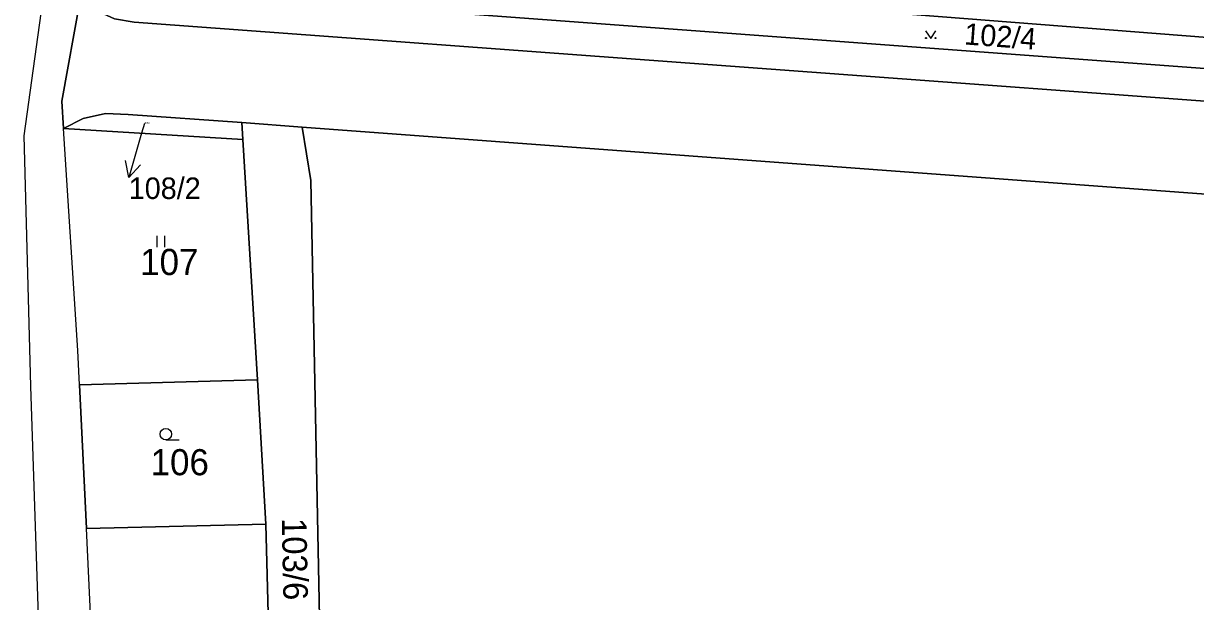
# Model space of a CAD drawing. Extents: x -598233 to -596890, y -1157848 to -1156431.
# Drawn here: x -598019.6 to -597943.3, y -1156992.7 to -1156955 of the extents above; entities that cross this region are included whole.
import ezdxf

# ---------------------------------------------------------------- set-up
doc = ezdxf.new("R2010")
doc.units = 0
for name, color, linetype in [('Level 1', 7, 'Continuous'), ('Level 3', 7, 'Continuous'), ('Level 4', 7, 'Continuous'), ('Level 5', 7, 'Continuous'), ('Level 57', 7, 'Continuous'), ('Level 60', 7, 'Continuous'), ('Vrstva 60', 7, 'Continuous')]:
    doc.layers.add(name, color=color, linetype=linetype)

msp = doc.modelspace()

# ---------------------------------------------------------------- linework, layer by layer
at = {"layer": 'Level 1'}
for points in [[(-598015.93, -1156953.47), (-598017.12, -1156960.09), (-598017.01, -1156961.87)], [(-598015.93, -1156953.47), (-598014.89, -1156954.19), (-598013.7, -1156954.72), (-598012.41, -1156954.95), (-597857.18, -1156966.39), (-597855.31, -1156966.26), (-597853.57, -1156965.51), (-597852.33, -1156964.44), (-597851.31, -1156963.02)], [(-598002.85, -1156953.5), (-597856.53, -1156964.33), (-597854.91, -1156963.86), (-597853.65, -1156962.84)], [(-597961.49, -1156954.47), (-597917.25, -1156957.91), (-597908.48, -1156958.59)], [(-598005.41, -1156961.47), (-598012.81, -1156960.96), (-598014.29, -1156960.89), (-598015.73, -1156961.2), (-598017.01, -1156961.87)], [(-598005.41, -1156961.47), (-598005.34, -1156962.57)], [(-598001.49, -1156961.77), (-598005.41, -1156961.47)], [(-598015.98, -1156978.54), (-598016.09, -1156976.3), (-598017.01, -1156961.87)], [(-598005.34, -1156962.57), (-598017.01, -1156961.87)], [(-598001.49, -1156961.77), (-598000.92, -1156965.24), (-598000.31, -1156995.85)], [(-598001.49, -1156961.77), (-597839.67, -1156973.77), (-597829.53, -1156972.01), (-597829.24, -1156968.46)], [(-598004.39, -1156978.23), (-598005.34, -1156962.57)], [(-598004.39, -1156978.23), (-598015.98, -1156978.54)], [(-598003.84, -1156987.61), (-598004.39, -1156978.23)], [(-598015.98, -1156978.54), (-598015.53, -1156987.9)], [(-598003.84, -1156987.61), (-598015.53, -1156987.9)], [(-598003.84, -1156987.61), (-598003.15, -1157014.16), (-598001.95, -1157022.72)], [(-598014.2, -1157023.18), (-598014.65, -1157006.37), (-598015.53, -1156987.9)]]:
    msp.add_lwpolyline(points, dxfattribs=at)
at = {"layer": 'Level 3'}
msp.add_lwpolyline([(-598001.53, -1156837.93), (-598001.77, -1156842.69), (-598003.32, -1156861.02), (-598007.07, -1156884.64), (-598015.89, -1156935.54), (-598019.61, -1156962.34), (-598019.16, -1156978.63), (-598018.25, -1157005.99), (-598018.43, -1157016.08), (-598017.93, -1157045.82), (-598016.22, -1157076.88)], dxfattribs=at)
at = {"layer": 'Level 5'}
for p, q in [((-598010.93, -1156969.595), (-598010.93, -1156968.844)), ((-598010.43, -1156969.595), (-598010.43, -1156968.844)), ((-598010.36, -1156982.13), (-598009.485, -1156982.13))]:
    msp.add_line(p, q, dxfattribs=at)
msp.add_lwpolyline([(-597960.921, -1156955.5), (-597960.58, -1156956.01), (-597960.24, -1156955.5)], dxfattribs=at)
for centre, radius in [((-597960.886, -1156955.976), 0.034), ((-597960.275, -1156955.976), 0.034), ((-598010.36, -1156981.755), 0.375)]:
    msp.add_circle(centre, radius, dxfattribs=at)
at = {"layer": 'Level 57'}
for p, q in [((-598011.75, -1156961.54), (-598011.934, -1156962.17)), ((-598011.934, -1156962.17), (-598012.773, -1156965.05))]:
    msp.add_line(p, q, dxfattribs=at)
msp.add_lwpolyline([(-598012.014, -1156964.23), (-598012.773, -1156965.05), (-598012.974, -1156963.95)], dxfattribs=at)
at = {"layer": 'Level 60'}
for points in [[(-597917.25, -1156957.91), (-597961.49, -1156954.47), (-597961.6, -1156953.62), (-597961.54, -1156952.04), (-597959.04, -1156950.9), (-597958.54, -1156945.54), (-597958.04, -1156939.98), (-597960.26, -1156938.09), (-597960.16, -1156937.22), (-597958.29, -1156937.39), (-597957.92, -1156933.49), (-597957.28, -1156933.52), (-597958.17, -1156943.87), (-597958.29, -1156945.28), (-597958.75, -1156950.75), (-597911.46, -1156955.02)], [(-597839.67, -1156973.77), (-598001.49, -1156961.77), (-598005.41, -1156961.47), (-598012.81, -1156960.96), (-598014.29, -1156960.89), (-598015.73, -1156961.2), (-598017.01, -1156961.87), (-598017.12, -1156960.09), (-598015.93, -1156953.47), (-598014.89, -1156954.19), (-598013.7, -1156954.72), (-598012.41, -1156954.95), (-597857.18, -1156966.39), (-597855.31, -1156966.26), (-597853.57, -1156965.51), (-597852.33, -1156964.44), (-597851.31, -1156963.02), (-597850.98, -1156963.05), (-597844.54, -1156963.55)], [(-597833.49, -1156992.82), (-597918.66, -1156993.37), (-597949.69, -1156994.31), (-597977.34, -1156995.15), (-597989.47, -1156995.52), (-598000.31, -1156995.85), (-598000.92, -1156965.24), (-598001.49, -1156961.77), (-597839.67, -1156973.77)]]:
    msp.add_lwpolyline(points, dxfattribs=at)
for points in [[(-598015.93, -1156953.47), (-598015.43, -1156950.66), (-598014.65, -1156951.71), (-598013.56, -1156952.5), (-598012.25, -1156952.8), (-598005.95, -1156953.24), (-598002.85, -1156953.5), (-597856.53, -1156964.33), (-597854.91, -1156963.86), (-597853.65, -1156962.84), (-597851.31, -1156963.02), (-597852.33, -1156964.44), (-597853.57, -1156965.51), (-597855.31, -1156966.26), (-597857.18, -1156966.39), (-598012.41, -1156954.95), (-598013.7, -1156954.72), (-598014.89, -1156954.19)], [(-598002.85, -1156953.5), (-598003.18, -1156951.46), (-597991.51, -1156952.15), (-597990.74, -1156952.2), (-597970.05, -1156953.81), (-597967.95, -1156953.97), (-597961.49, -1156954.47), (-597917.25, -1156957.91), (-597908.48, -1156958.59), (-597900.53, -1156959.21), (-597853.65, -1156962.84), (-597854.91, -1156963.86), (-597856.53, -1156964.33)], [(-598005.41, -1156961.47), (-598005.34, -1156962.57), (-598017.01, -1156961.87), (-598015.73, -1156961.2), (-598014.29, -1156960.89), (-598012.81, -1156960.96)], [(-598001.49, -1156961.77), (-598000.92, -1156965.24), (-598000.31, -1156995.85), (-597999.97, -1157012.61), (-598000.02, -1157023.19), (-597998.64, -1157022.97), (-597999.37, -1157040.64), (-598000.58, -1157050.61), (-598003.44, -1157067.45), (-598006.6, -1157066.88), (-598007.13, -1157069.83), (-598008.7, -1157070.41), (-598006.1, -1157060.66), (-598004.76, -1157054.42), (-598001.95, -1157022.72), (-598003.15, -1157014.16), (-598003.84, -1156987.61), (-598004.39, -1156978.23), (-598005.34, -1156962.57), (-598005.41, -1156961.47)], [(-598015.98, -1156978.54), (-598016.09, -1156976.3), (-598017.01, -1156961.87), (-598005.34, -1156962.57), (-598004.39, -1156978.23)], [(-598003.84, -1156987.61), (-598015.53, -1156987.9), (-598015.98, -1156978.54), (-598004.39, -1156978.23)], [(-598014.2, -1157023.18), (-598014.65, -1157006.37), (-598015.53, -1156987.9), (-598003.84, -1156987.61), (-598003.15, -1157014.16), (-598001.95, -1157022.72)]]:
    msp.add_lwpolyline(points, close=True, dxfattribs=at)
at = {"layer": 'Vrstva 60'}
msp.add_lwpolyline([(-598022.29, -1157077.5), (-598016.22, -1157076.88), (-598015.75, -1157076.83), (-598012.7, -1157075.55), (-598013.57, -1157070.76), (-598013.66, -1157069.42), (-598014.33, -1157059.65), (-598013.92, -1157033.67), (-598014.2, -1157023.18), (-598014.65, -1157006.37), (-598015.53, -1156987.9), (-598015.98, -1156978.54), (-598016.09, -1156976.3), (-598017.01, -1156961.87), (-598017.12, -1156960.09), (-598015.93, -1156953.47), (-598015.43, -1156950.66), (-598012.81, -1156936.05), (-598008.57, -1156911.65), (-597999.12, -1156858.86)], dxfattribs=at)

# ---------------------------------------------------------------- texts
at = {"layer": 'Level 4'}
for s, height, rotation, p in [('102/4', 1.4, 355.75893, (-597958.437, -1156956.388)), ('103/6', 1.6, 271.14165, (-598002.813, -1156987.228))]:
    msp.add_text(s, height=height, rotation=rotation, dxfattribs=at).set_placement(p)
for s, height, p in [('108/2', 0.1, (-598011.75, -1156961.54)), ('107', 1.7, (-598012.03, -1156971.4)), ('106', 1.7, (-598011.35, -1156984.43))]:
    msp.add_text(s, height=height, dxfattribs=at).set_placement(p)
at = {"layer": 'Level 57'}
msp.add_text('108/2', height=1.4, dxfattribs=at).set_placement((-598012.773, -1156966.45))

doc.saveas('drawing.dxf')
